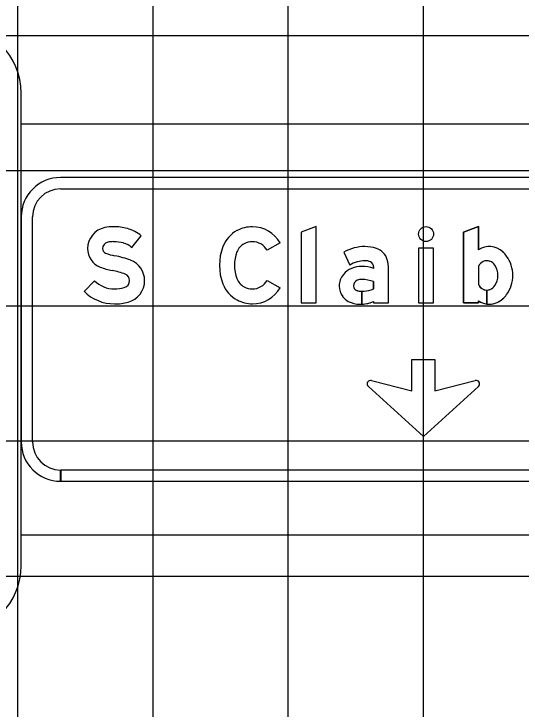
# Model space of a CAD drawing. Extents: x 2193008 to 2198143, y 1236112 to 1237864.
# Drawn here: x 2196158.65 to 2196166.15, y 1237193.14 to 1237203.43 of the extents above; entities that cross this region are included whole.
import ezdxf

# ---------------------------------------------------------------- set-up
doc = ezdxf.new("R2010")
doc.units = 0
for name, color, linetype in [('GSBWFILL', 7, 'Continuous'), ('GSCOLORFILL', 7, 'Continuous'), ('GSDIMS', 7, 'Continuous'), ('GSOUTLINE', 7, 'Continuous'), ('M-ROADS', 7, 'Continuous')]:
    doc.layers.add(name, color=color, linetype=linetype)

msp = doc.modelspace()

# ---------------------------------------------------------------- linework, layer by layer
at = {"layer": 'GSBWFILL'}
for p, q in [((2196165.521, 1237199.688), (2196165.521, 1237199.423)), ((2196165.645, 1237199.131), (2196165.645, 1237199.338)), ((2196165.645, 1237199.338), (2196165.645, 1237199.131))]:
    msp.add_line(p, q, dxfattribs=at)
for points in [[(2196163.119, 1237199.151), (2196163.119, 1237200.278), (2196162.897, 1237200.194), (2196162.897, 1237199.151)], [(2196164.635, 1237199.151), (2196164.857, 1237199.151), (2196164.857, 1237199.959), (2196164.635, 1237199.959)]]:
    msp.add_lwpolyline(points, close=True, dxfattribs=at)
for points in [[(2196165.521, 1237199.178), (2196165.521, 1237199.151), (2196165.3, 1237199.151), (2196165.3, 1237200.196), (2196165.521, 1237200.278), (2196165.521, 1237199.933)], [(2196160.395, 1237199.966), (2196160.532, 1237200.141)], [(2196162.587, 1237200.037), (2196162.394, 1237199.928)], [(2196163.528, 1237199.898), (2196163.617, 1237199.706)], [(2196163.971, 1237199.68), (2196163.971, 1237199.659)], [(2196163.971, 1237199.167), (2196163.971, 1237199.151), (2196164.193, 1237199.151), (2196164.193, 1237199.651)], [(2196159.842, 1237199.477), (2196159.686, 1237199.319)], [(2196162.394, 1237199.482), (2196162.587, 1237199.373)], [(2196163.971, 1237199.463), (2196163.971, 1237199.356)], [(2196163.797, 1237199.13), (2196163.797, 1237199.32)], [(2196163.797, 1237199.32), (2196163.797, 1237199.13)], [(2196163.94, 1237197.999), (2196164.538, 1237197.845), (2196164.538, 1237198.311), (2196164.875, 1237198.311), (2196164.875, 1237197.845), (2196165.473, 1237197.999)], [(2196165.52, 1237197.912), (2196164.707, 1237197.171), (2196163.893, 1237197.912)]]:
    msp.add_lwpolyline(points, dxfattribs=at)
for centre, radius, start, end in [((2196162.165, 1237199.819), 0.454, 118.3757, 159.0883), ((2196162.177, 1237199.797), 0.478, 90, 118.3757), ((2196162.177, 1237199.804), 0.471, 29.5433, 90), ((2196162.464, 1237199.705), 0.774, 159.0883, 200.9117), ((2196162.165, 1237199.819), 0.233, 118.3757, 159.0883), ((2196162.177, 1237199.797), 0.257, 90, 118.3757), ((2196162.177, 1237199.804), 0.25, 29.5433, 90), ((2196162.464, 1237199.705), 0.552, 159.0883, 200.9117), ((2196162.165, 1237199.591), 0.233, 200.9117, 241.6243), ((2196162.177, 1237199.605), 0.25, 270, 330.4567), ((2196162.165, 1237199.591), 0.454, 200.9117, 241.6243), ((2196162.177, 1237199.612), 0.257, 241.6243, 270), ((2196162.177, 1237199.605), 0.471, 270, 330.4567), ((2196162.177, 1237199.612), 0.478, 241.6243, 270), ((2196163.927, 1237197.95), 0.0511, 75.5925, 227.6952), ((2196165.486, 1237197.95), 0.0511, 312.3048, 104.4075)]:
    msp.add_arc(centre, radius, start, end, dxfattribs=at)
for centre, major_axis, ratio, start_param, end_param in [((2196160.056, 1237199.952), (0, 0.317), 0.999995, 0.202758, 1.570796), ((2196160.123, 1237199.624), (0, 0.652), 0.999995, 0, 0.202758), ((2196160.123, 1237199.476), (0, 0.8), 0.999995, 6.026234, 6.283185), ((2196160.198, 1237199.758), (0, 0.508), 0.999995, 5.565152, 6.026234), ((2196160.056, 1237199.952), (0, 0.0957), 0.999995, 0.202758, 1.570796), ((2196160.123, 1237199.624), (0, 0.431), 0.999995, 0, 0.202758), ((2196160.123, 1237199.476), (0, 0.578), 0.999995, 6.026234, 6.283185), ((2196160.198, 1237199.758), (0, 0.286), 0.999995, 5.523837, 6.026234), ((2196163.843, 1237199.347), (0, 0.635), 0.999998, 0, 0.517719), ((2196163.843, 1237199.44), (0, 0.542), 0.999998, 5.96613, 6.283185), ((2196165.682, 1237199.692), (0, 0.29), 0.999996, 5.531582, 6.870178), ((2196160.033, 1237199.952), (0, 0.294), 0.999995, 1.570796, 2.761249), ((2196160.033, 1237199.952), (0, 0.0724), 0.999995, 1.570796, 2.761249), ((2196160.274, 1237200.555), (0, 0.722), 0.999995, 2.761249, 2.95744), ((2196163.934, 1237199.718), (0, 0.249), 0.999998, 4.997165, 5.96613), ((2196165.652, 1237199.636), (0, 0.351), 0.999996, 5.330424, 5.578482), ((2196159.895, 1237198.52), (0, 1.348), 0.999995, 5.918637, 6.099033), ((2196160.26, 1237199.478), (0, 0.323), 0.999995, 4.712389, 5.918637), ((2196163.705, 1237199.651), (0, 0.488), 0.999998, 4.712389, 4.997165), ((2196165.645, 1237199.639), (0, 0.133), 0.999996, 5.918977, 7.479923), ((2196165.546, 1237199.555), (0, 0.484), 0.999996, 4.712389, 5.339507), ((2196160.274, 1237200.555), (0, 0.944), 0.999995, 2.761249, 2.95744), ((2196163.843, 1237199.347), (0, 0.424), 0.999998, 0, 0.559495), ((2196163.794, 1237199.308), (0, 0.38), 0.999998, 0, 0.404512), ((2196163.794, 1237199.129), (0, 0.559), 0.999998, 5.959871, 6.283185), ((2196163.85, 1237199.604), (0, 0.168), 0.999998, 5.822746, 6.330435), ((2196163.888, 1237199.68), (0, 0.083), 0.999998, 4.712389, 5.822746), ((2196165.637, 1237199.619), (0, 0.155), 0.999996, 5.303244, 5.918977), ((2196165.553, 1237199.563), (0, 0.256), 0.999996, 4.683658, 5.303244), ((2196159.895, 1237198.52), (0, 1.127), 0.999995, 5.918637, 6.099033), ((2196160.26, 1237199.478), (0, 0.101), 0.999995, 4.712389, 5.918637), ((2196163.768, 1237199.365), (0, 0.318), 0.999998, 0.399285, 0.87593), ((2196160.137, 1237199.774), (0, 0.419), 0.999995, 2.360607, 3.141593), ((2196160.254, 1237199.478), (0, 0.107), 0.999995, 3.401517, 4.712389), ((2196160.254, 1237199.478), (0, 0.329), 0.999995, 3.401517, 4.712389), ((2196163.728, 1237199.397), (0, 0.267), 0.999998, 0.87593, 1.570796), ((2196163.766, 1237199.398), (0, 0.0941), 0.999998, 0.408547, 1.530785), ((2196163.793, 1237199.337), (0, 0.16), 0.999998, 6.259455, 6.691732), ((2196163.781, 1237198.953), (0, 0.544), 0.999998, 5.926185, 6.254823), ((2196165.553, 1237199.548), (0, 0.256), 0.999996, 4.121534, 4.74112), ((2196165.546, 1237199.555), (0, 0.484), 0.999996, 4.085271, 4.712389), ((2196160.137, 1237199.918), (0, 0.563), 0.999995, 3.141593, 3.401517), ((2196163.717, 1237199.397), (0, 0.255), 0.999998, 1.570796, 2.21394), ((2196163.772, 1237199.397), (0, 0.1), 0.999998, 1.530785, 1.570796), ((2196163.739, 1237199.397), (0, 0.0664), 0.999998, 1.570796, 2.757027), ((2196165.645, 1237199.471), (0, 0.133), 0.999996, 1.944855, 3.141593), ((2196165.637, 1237199.492), (0, 0.155), 0.999996, 3.5058, 4.121534), ((2196160.137, 1237199.774), (0, 0.64), 0.999995, 2.360607, 3.141593), ((2196163.797, 1237199.541), (0, 0.221), 0.999998, 2.757027, 3.141593), ((2196163.797, 1237199.541), (0, 0.221), 0.999998, 3.141843, 3.28451), ((2196163.784, 1237199.832), (0, 0.512), 0.999998, 3.228562, 3.516221), ((2196165.645, 1237199.471), (0, 0.133), 0.999996, 3.142009, 3.5058), ((2196165.652, 1237199.474), (0, 0.351), 0.999996, 3.846296, 4.094354), ((2196160.137, 1237199.918), (0, 0.785), 0.999995, 3.141593, 3.401517), ((2196163.739, 1237199.414), (0, 0.283), 0.999998, 2.21394, 2.611125), ((2196163.768, 1237199.51), (0, 0.381), 0.999998, 2.672443, 3.141593), ((2196163.768, 1237199.694), (0, 0.565), 0.999998, 3.192057, 3.508644), ((2196165.682, 1237199.419), (0, 0.29), 0.999996, 2.5546, 3.014021), ((2196165.682, 1237199.419), (0, 0.29), 0.999996, 3.014213, 3.893196), ((2196163.768, 1237199.694), (0, 0.565), 0.999998, 3.141593, 3.191959)]:
    msp.add_ellipse(centre, major_axis=major_axis, ratio=ratio, start_param=start_param, end_param=end_param, dxfattribs=at)
msp.add_ellipse((2196164.746, 1237200.167), major_axis=(0, 0.111), ratio=0.999993, dxfattribs=at)
at = {"layer": 'GSCOLORFILL'}
for p, q in [((2196158.758, 1237195.259), (2196158.758, 1237202.252)), ((2196173.16, 1237201.003), (2196159.34, 1237201.003)), ((2196159.34, 1237200.837), (2196173.16, 1237200.837)), ((2196158.758, 1237200.421), (2196158.758, 1237197.091)), ((2196158.924, 1237197.091), (2196158.924, 1237200.421)), ((2196165.521, 1237199.688), (2196165.521, 1237199.423)), ((2196165.645, 1237199.131), (2196165.645, 1237199.338)), ((2196165.645, 1237199.338), (2196165.645, 1237199.131)), ((2196159.34, 1237196.508), (2196159.34, 1237196.674)), ((2196173.16, 1237196.674), (2196159.342, 1237196.674)), ((2196159.342, 1237196.674), (2196159.342, 1237196.508)), ((2196159.342, 1237196.508), (2196173.16, 1237196.508))]:
    msp.add_line(p, q, dxfattribs=at)
for points in [[(2196163.119, 1237199.151), (2196163.119, 1237200.278), (2196162.897, 1237200.194), (2196162.897, 1237199.151)], [(2196164.635, 1237199.151), (2196164.857, 1237199.151), (2196164.857, 1237199.959), (2196164.635, 1237199.959)]]:
    msp.add_lwpolyline(points, close=True, dxfattribs=at)
for points in [[(2196165.521, 1237199.178), (2196165.521, 1237199.151), (2196165.3, 1237199.151), (2196165.3, 1237200.196), (2196165.521, 1237200.278), (2196165.521, 1237199.933)], [(2196160.395, 1237199.966), (2196160.532, 1237200.141)], [(2196162.587, 1237200.037), (2196162.394, 1237199.928)], [(2196163.528, 1237199.898), (2196163.617, 1237199.706)], [(2196163.971, 1237199.68), (2196163.971, 1237199.659)], [(2196163.971, 1237199.167), (2196163.971, 1237199.151), (2196164.193, 1237199.151), (2196164.193, 1237199.651)], [(2196159.842, 1237199.477), (2196159.686, 1237199.319)], [(2196162.394, 1237199.482), (2196162.587, 1237199.373)], [(2196163.971, 1237199.463), (2196163.971, 1237199.356)], [(2196163.797, 1237199.13), (2196163.797, 1237199.32)], [(2196163.797, 1237199.32), (2196163.797, 1237199.13)], [(2196163.94, 1237197.999), (2196164.538, 1237197.845), (2196164.538, 1237198.311), (2196164.875, 1237198.311), (2196164.875, 1237197.845), (2196165.473, 1237197.999)], [(2196165.52, 1237197.912), (2196164.707, 1237197.171), (2196163.893, 1237197.912)]]:
    msp.add_lwpolyline(points, dxfattribs=at)
for centre, radius, start, end in [((2196157.759, 1237202.252), 0.999, 0, 90), ((2196159.34, 1237200.421), 0.583, 90, 180), ((2196159.34, 1237200.421), 0.416, 90, 180), ((2196162.165, 1237199.819), 0.454, 118.3757, 159.0883), ((2196162.177, 1237199.797), 0.478, 90, 118.3757), ((2196162.177, 1237199.804), 0.471, 29.5433, 90), ((2196162.464, 1237199.705), 0.774, 159.0883, 200.9117), ((2196162.165, 1237199.819), 0.233, 118.3757, 159.0883), ((2196162.177, 1237199.797), 0.257, 90, 118.3757), ((2196162.177, 1237199.804), 0.25, 29.5433, 90), ((2196162.464, 1237199.705), 0.552, 159.0883, 200.9117), ((2196162.165, 1237199.591), 0.233, 200.9117, 241.6243), ((2196162.177, 1237199.605), 0.25, 270, 330.4567), ((2196162.165, 1237199.591), 0.454, 200.9117, 241.6243), ((2196162.177, 1237199.612), 0.257, 241.6243, 270), ((2196162.177, 1237199.605), 0.471, 270, 330.4567), ((2196162.177, 1237199.612), 0.478, 241.6243, 270), ((2196163.927, 1237197.95), 0.0511, 75.5925, 227.6952), ((2196165.486, 1237197.95), 0.0511, 312.3048, 104.4075), ((2196159.34, 1237197.091), 0.583, 180, 270), ((2196159.34, 1237197.091), 0.416, 180, 270), ((2196157.759, 1237195.259), 0.999, 270, 0)]:
    msp.add_arc(centre, radius, start, end, dxfattribs=at)
for centre, major_axis, ratio, start_param, end_param in [((2196160.056, 1237199.952), (0, 0.317), 0.999995, 0.202758, 1.570796), ((2196160.123, 1237199.624), (0, 0.652), 0.999995, 0, 0.202758), ((2196160.123, 1237199.476), (0, 0.8), 0.999995, 6.026234, 6.283185), ((2196160.198, 1237199.758), (0, 0.508), 0.999995, 5.565152, 6.026234), ((2196160.056, 1237199.952), (0, 0.0957), 0.999995, 0.202758, 1.570796), ((2196160.123, 1237199.624), (0, 0.431), 0.999995, 0, 0.202758), ((2196160.123, 1237199.476), (0, 0.578), 0.999995, 6.026234, 6.283185), ((2196160.198, 1237199.758), (0, 0.286), 0.999995, 5.523837, 6.026234), ((2196163.843, 1237199.347), (0, 0.635), 0.999998, 0, 0.517719), ((2196163.843, 1237199.44), (0, 0.542), 0.999998, 5.96613, 6.283185), ((2196165.682, 1237199.692), (0, 0.29), 0.999996, 5.531582, 6.870178), ((2196160.033, 1237199.952), (0, 0.294), 0.999995, 1.570796, 2.761249), ((2196160.033, 1237199.952), (0, 0.0724), 0.999995, 1.570796, 2.761249), ((2196160.274, 1237200.555), (0, 0.722), 0.999995, 2.761249, 2.95744), ((2196163.934, 1237199.718), (0, 0.249), 0.999998, 4.997165, 5.96613), ((2196165.652, 1237199.636), (0, 0.351), 0.999996, 5.330424, 5.578482), ((2196159.895, 1237198.52), (0, 1.348), 0.999995, 5.918637, 6.099033), ((2196160.26, 1237199.478), (0, 0.323), 0.999995, 4.712389, 5.918637), ((2196163.705, 1237199.651), (0, 0.488), 0.999998, 4.712389, 4.997165), ((2196165.645, 1237199.639), (0, 0.133), 0.999996, 5.918977, 7.479923), ((2196165.546, 1237199.555), (0, 0.484), 0.999996, 4.712389, 5.339507), ((2196160.274, 1237200.555), (0, 0.944), 0.999995, 2.761249, 2.95744), ((2196163.843, 1237199.347), (0, 0.424), 0.999998, 0, 0.559495), ((2196163.794, 1237199.308), (0, 0.38), 0.999998, 0, 0.404512), ((2196163.794, 1237199.129), (0, 0.559), 0.999998, 5.959871, 6.283185), ((2196163.85, 1237199.604), (0, 0.168), 0.999998, 5.822746, 6.330435), ((2196163.888, 1237199.68), (0, 0.083), 0.999998, 4.712389, 5.822746), ((2196165.637, 1237199.619), (0, 0.155), 0.999996, 5.303244, 5.918977), ((2196165.553, 1237199.563), (0, 0.256), 0.999996, 4.683658, 5.303244), ((2196159.895, 1237198.52), (0, 1.127), 0.999995, 5.918637, 6.099033), ((2196160.26, 1237199.478), (0, 0.101), 0.999995, 4.712389, 5.918637), ((2196163.768, 1237199.365), (0, 0.318), 0.999998, 0.399285, 0.87593), ((2196160.137, 1237199.774), (0, 0.419), 0.999995, 2.360607, 3.141593), ((2196160.254, 1237199.478), (0, 0.107), 0.999995, 3.401517, 4.712389), ((2196160.254, 1237199.478), (0, 0.329), 0.999995, 3.401517, 4.712389), ((2196163.728, 1237199.397), (0, 0.267), 0.999998, 0.87593, 1.570796), ((2196163.766, 1237199.398), (0, 0.0941), 0.999998, 0.408547, 1.530785), ((2196163.793, 1237199.337), (0, 0.16), 0.999998, 6.259455, 6.691732), ((2196163.781, 1237198.953), (0, 0.544), 0.999998, 5.926185, 6.254823), ((2196165.553, 1237199.548), (0, 0.256), 0.999996, 4.121534, 4.74112), ((2196165.546, 1237199.555), (0, 0.484), 0.999996, 4.085271, 4.712389), ((2196160.137, 1237199.918), (0, 0.563), 0.999995, 3.141593, 3.401517), ((2196163.717, 1237199.397), (0, 0.255), 0.999998, 1.570796, 2.21394), ((2196163.772, 1237199.397), (0, 0.1), 0.999998, 1.530785, 1.570796), ((2196163.739, 1237199.397), (0, 0.0664), 0.999998, 1.570796, 2.757027), ((2196165.645, 1237199.471), (0, 0.133), 0.999996, 1.944855, 3.141593), ((2196165.637, 1237199.492), (0, 0.155), 0.999996, 3.5058, 4.121534), ((2196160.137, 1237199.774), (0, 0.64), 0.999995, 2.360607, 3.141593), ((2196163.797, 1237199.541), (0, 0.221), 0.999998, 2.757027, 3.141593), ((2196163.797, 1237199.541), (0, 0.221), 0.999998, 3.141843, 3.28451), ((2196163.784, 1237199.832), (0, 0.512), 0.999998, 3.228562, 3.516221), ((2196165.645, 1237199.471), (0, 0.133), 0.999996, 3.142009, 3.5058), ((2196165.652, 1237199.474), (0, 0.351), 0.999996, 3.846296, 4.094354), ((2196160.137, 1237199.918), (0, 0.785), 0.999995, 3.141593, 3.401517), ((2196163.739, 1237199.414), (0, 0.283), 0.999998, 2.21394, 2.611125), ((2196163.768, 1237199.51), (0, 0.381), 0.999998, 2.672443, 3.141593), ((2196163.768, 1237199.694), (0, 0.565), 0.999998, 3.192057, 3.508644), ((2196165.682, 1237199.419), (0, 0.29), 0.999996, 2.5546, 3.014021), ((2196165.682, 1237199.419), (0, 0.29), 0.999996, 3.014213, 3.893196), ((2196163.768, 1237199.694), (0, 0.565), 0.999998, 3.141593, 3.191959)]:
    msp.add_ellipse(centre, major_axis=major_axis, ratio=ratio, start_param=start_param, end_param=end_param, dxfattribs=at)
msp.add_ellipse((2196164.746, 1237200.167), major_axis=(0, 0.111), ratio=0.999993, dxfattribs=at)
at = {"layer": 'GSDIMS'}
for p, q in [((2196158.758, 1237201.797), (2196182.207, 1237201.797)), ((2196158.758, 1237195.714), (2196182.207, 1237195.714))]:
    msp.add_line(p, q, dxfattribs=at)
at = {"layer": 'GSOUTLINE'}
msp.add_line((2196165.521, 1237199.688), (2196165.521, 1237199.423), dxfattribs=at)
for points in [[(2196163.119, 1237199.151), (2196163.119, 1237200.278), (2196162.897, 1237200.194), (2196162.897, 1237199.151)], [(2196164.635, 1237199.151), (2196164.857, 1237199.151), (2196164.857, 1237199.959), (2196164.635, 1237199.959)]]:
    msp.add_lwpolyline(points, close=True, dxfattribs=at)
for points in [[(2196165.521, 1237199.933), (2196165.521, 1237200.278), (2196165.3, 1237200.196), (2196165.3, 1237199.151), (2196165.521, 1237199.151), (2196165.521, 1237199.178)], [(2196160.395, 1237199.966), (2196160.532, 1237200.141)], [(2196162.587, 1237200.037), (2196162.394, 1237199.928)], [(2196163.528, 1237199.898), (2196163.617, 1237199.706)], [(2196163.971, 1237199.68), (2196163.971, 1237199.659)], [(2196163.971, 1237199.167), (2196163.971, 1237199.151), (2196164.193, 1237199.151), (2196164.193, 1237199.651)], [(2196159.842, 1237199.477), (2196159.686, 1237199.319)], [(2196162.394, 1237199.482), (2196162.587, 1237199.373)], [(2196163.971, 1237199.356), (2196163.971, 1237199.463)], [(2196163.94, 1237197.999), (2196164.538, 1237197.845), (2196164.538, 1237198.311), (2196164.875, 1237198.311), (2196164.875, 1237197.845), (2196165.473, 1237197.999)], [(2196165.52, 1237197.912), (2196164.707, 1237197.171), (2196163.893, 1237197.912)]]:
    msp.add_lwpolyline(points, dxfattribs=at)
for centre, radius, start, end in [((2196162.165, 1237199.819), 0.454, 118.3757, 159.0883), ((2196162.177, 1237199.797), 0.478, 90, 118.3757), ((2196162.177, 1237199.804), 0.471, 29.5433, 90), ((2196162.464, 1237199.705), 0.774, 159.0883, 200.9117), ((2196162.165, 1237199.819), 0.233, 118.3757, 159.0883), ((2196162.177, 1237199.797), 0.257, 90, 118.3757), ((2196162.177, 1237199.804), 0.25, 29.5433, 90), ((2196162.464, 1237199.705), 0.552, 159.0883, 200.9117), ((2196162.165, 1237199.591), 0.233, 200.9117, 241.6243), ((2196162.177, 1237199.605), 0.25, 270, 330.4567), ((2196162.165, 1237199.591), 0.454, 200.9117, 241.6243), ((2196162.177, 1237199.612), 0.257, 241.6243, 270), ((2196162.177, 1237199.605), 0.471, 270, 330.4567), ((2196162.177, 1237199.612), 0.478, 241.6243, 270), ((2196163.927, 1237197.95), 0.0511, 75.5925, 227.6952), ((2196165.486, 1237197.95), 0.0511, 312.3048, 104.4075)]:
    msp.add_arc(centre, radius, start, end, dxfattribs=at)
for centre, major_axis, ratio, start_param, end_param in [((2196160.056, 1237199.952), (0, 0.317), 0.999995, 0.202758, 1.570796), ((2196160.123, 1237199.624), (0, 0.652), 0.999995, 0, 0.202758), ((2196160.123, 1237199.476), (0, 0.8), 0.999995, 6.026234, 6.283185), ((2196160.198, 1237199.758), (0, 0.508), 0.999995, 5.565152, 6.026234), ((2196160.056, 1237199.952), (0, 0.0957), 0.999995, 0.202758, 1.570796), ((2196160.123, 1237199.624), (0, 0.431), 0.999995, 0, 0.202758), ((2196160.123, 1237199.476), (0, 0.578), 0.999995, 6.026234, 6.283185), ((2196160.198, 1237199.758), (0, 0.286), 0.999995, 5.523837, 6.026234), ((2196163.843, 1237199.347), (0, 0.635), 0.999998, 6.283185, 6.800904), ((2196163.843, 1237199.44), (0, 0.542), 0.999998, 5.96613, 6.283185), ((2196165.682, 1237199.692), (0, 0.29), 0.999996, 5.531582, 6.870178), ((2196160.033, 1237199.952), (0, 0.294), 0.999995, 1.570796, 2.761249), ((2196160.033, 1237199.952), (0, 0.0724), 0.999995, 1.570796, 2.761249), ((2196160.274, 1237200.555), (0, 0.722), 0.999995, 2.761249, 2.95744), ((2196163.934, 1237199.718), (0, 0.249), 0.999998, 4.997165, 5.96613), ((2196165.652, 1237199.636), (0, 0.351), 0.999996, 5.330424, 5.578482), ((2196159.895, 1237198.52), (0, 1.348), 0.999995, 5.918637, 6.099033), ((2196160.26, 1237199.478), (0, 0.323), 0.999995, 4.712389, 5.918637), ((2196163.705, 1237199.651), (0, 0.488), 0.999998, 4.712389, 4.997165), ((2196165.645, 1237199.639), (0, 0.133), 0.999996, 5.918977, 7.479923), ((2196165.546, 1237199.555), (0, 0.484), 0.999996, 4.712389, 5.339507), ((2196160.274, 1237200.555), (0, 0.944), 0.999995, 2.761249, 2.95744), ((2196163.843, 1237199.347), (0, 0.424), 0.999998, 0, 0.559495), ((2196163.794, 1237199.308), (0, 0.38), 0.999998, 0, 0.404512), ((2196163.794, 1237199.129), (0, 0.559), 0.999998, 5.959871, 6.283185), ((2196163.85, 1237199.604), (0, 0.168), 0.999998, 5.822746, 6.330435), ((2196163.888, 1237199.68), (0, 0.083), 0.999998, 4.712389, 5.822746), ((2196165.637, 1237199.619), (0, 0.155), 0.999996, 5.303244, 5.918977), ((2196165.553, 1237199.563), (0, 0.256), 0.999996, 4.683658, 5.303244), ((2196159.895, 1237198.52), (0, 1.127), 0.999995, 5.918637, 6.099033), ((2196160.26, 1237199.478), (0, 0.101), 0.999995, 4.712389, 5.918637), ((2196163.768, 1237199.365), (0, 0.318), 0.999998, 0.399285, 0.87593), ((2196160.137, 1237199.774), (0, 0.419), 0.999995, 2.360607, 3.141593), ((2196160.254, 1237199.478), (0, 0.107), 0.999995, 3.401517, 4.712389), ((2196160.254, 1237199.478), (0, 0.329), 0.999995, 3.401517, 4.712389), ((2196163.728, 1237199.397), (0, 0.267), 0.999998, 0.87593, 1.570796), ((2196163.766, 1237199.398), (0, 0.0941), 0.999998, 0.408547, 1.530785), ((2196163.793, 1237199.337), (0, 0.16), 0.999998, 6.25958, 6.691732), ((2196163.781, 1237198.953), (0, 0.544), 0.999998, 5.926185, 6.254787), ((2196163.796, 1237199.489), (0, 0.0083), 0.999998, 6.254787, 6.25958), ((2196165.553, 1237199.548), (0, 0.256), 0.999996, 4.121534, 4.74112), ((2196165.546, 1237199.555), (0, 0.484), 0.999996, 4.085271, 4.712389), ((2196160.137, 1237199.918), (0, 0.563), 0.999995, 3.141593, 3.401517), ((2196163.717, 1237199.397), (0, 0.255), 0.999998, 1.570796, 2.21394), ((2196163.772, 1237199.397), (0, 0.1), 0.999998, 1.530785, 1.570796), ((2196163.739, 1237199.397), (0, 0.0664), 0.999998, 1.570796, 2.757027), ((2196165.645, 1237199.471), (0, 0.133), 0.999996, 1.944855, 3.5058), ((2196165.637, 1237199.492), (0, 0.155), 0.999996, 3.5058, 4.121534), ((2196160.137, 1237199.774), (0, 0.64), 0.999995, 2.360607, 3.141593), ((2196163.797, 1237199.541), (0, 0.221), 0.999998, 2.757027, 3.28451), ((2196163.784, 1237199.832), (0, 0.512), 0.999998, 3.228562, 3.516221), ((2196165.652, 1237199.474), (0, 0.351), 0.999996, 3.846296, 4.094354), ((2196160.137, 1237199.918), (0, 0.785), 0.999995, 3.141593, 3.401517), ((2196163.739, 1237199.414), (0, 0.283), 0.999998, 2.21394, 2.611125), ((2196163.768, 1237199.51), (0, 0.381), 0.999998, 2.672443, 3.141593), ((2196163.768, 1237199.694), (0, 0.565), 0.999998, 3.141593, 3.508644), ((2196165.682, 1237199.419), (0, 0.29), 0.999996, 2.5546, 3.893196)]:
    msp.add_ellipse(centre, major_axis=major_axis, ratio=ratio, start_param=start_param, end_param=end_param, dxfattribs=at)
msp.add_ellipse((2196164.746, 1237200.167), major_axis=(0, 0.111), ratio=0.999993, dxfattribs=at)
at = {"layer": 'M-ROADS'}
for p, q in [((2196158.707, 1237163.106), (2196158.707, 1237223.106)), ((2196160.707, 1237163.106), (2196160.707, 1237223.106)), ((2196162.707, 1237163.106), (2196162.707, 1237223.106)), ((2196164.707, 1237163.106), (2196164.707, 1237223.106)), ((2196074.707, 1237203.106), (2196204.707, 1237203.106)), ((2196074.707, 1237201.106), (2196204.707, 1237201.106)), ((2196074.707, 1237199.106), (2196204.707, 1237199.106)), ((2196074.707, 1237197.106), (2196204.707, 1237197.106)), ((2196074.707, 1237195.106), (2196204.707, 1237195.106))]:
    msp.add_line(p, q, dxfattribs=at)

doc.saveas('drawing.dxf')
